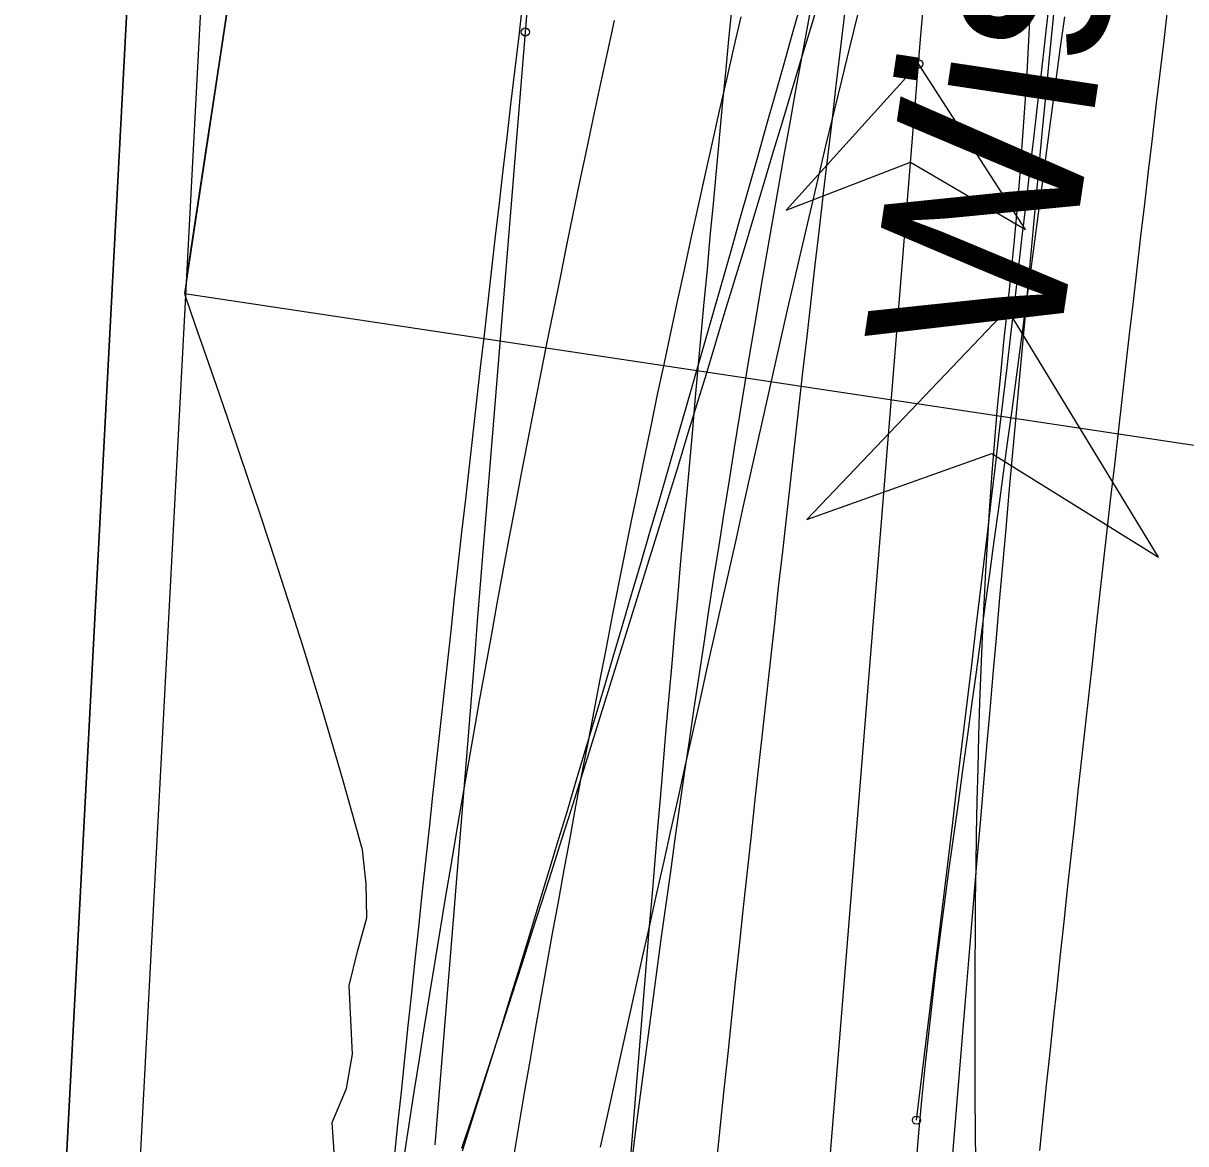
# Model space of a CAD drawing. Extents: x -14 to 1565148, y -25 to 642856.
# Drawn here: x 1564809.71 to 1564821.49, y 636324.19 to 636335.55 of the extents above; entities that cross this region are included whole.
import ezdxf

# ---------------------------------------------------------------- set-up
doc = ezdxf.new("R2010")
doc.units = 0
for name, color, linetype in [('GE_X_Alignment', 7, 'Continuous'), ('MT_P_Drums', 7, 'Continuous'), ('PV_P_Curb', 7, 'Continuous'), ('PV_P_EOP', 7, 'Continuous'), ('PV_P_Saw_Cut_Line', 7, 'Continuous'), ('TR_Turning_Path23', 7, 'Continuous'), ('TR_Turning_Path25', 7, 'Continuous'), ('TR_Turning_Path27', 7, 'Continuous')]:
    doc.layers.add(name, color=color, linetype=linetype)

msp = doc.modelspace()

# ---------------------------------------------------------------- linework, layer by layer
at = {"layer": 'GE_X_Alignment'}
msp.add_line((1564810.897, 636338.359), (1564809.706, 636315.718), dxfattribs=at)
at = {"layer": 'MT_P_Drums'}
for points in [[(1564815.872, 636323.971), (1564815.914, 636324.302), (1564815.957, 636324.634), (1564816, 636324.965), (1564816.044, 636325.296), (1564816.088, 636325.627), (1564816.133, 636325.958), (1564816.178, 636326.289), (1564816.223, 636326.62), (1564816.27, 636326.951), (1564816.316, 636327.282), (1564816.364, 636327.613), (1564816.411, 636327.943), (1564816.46, 636328.274), (1564816.508, 636328.605), (1564816.558, 636328.935), (1564816.608, 636329.265), (1564816.658, 636329.596), (1564816.709, 636329.926), (1564816.761, 636330.256), (1564816.813, 636330.586), (1564816.865, 636330.916), (1564816.918, 636331.246), (1564816.972, 636331.576), (1564817.026, 636331.906), (1564817.081, 636332.235), (1564817.136, 636332.565), (1564817.192, 636332.895), (1564817.249, 636333.224), (1564817.306, 636333.553), (1564817.363, 636333.882), (1564817.422, 636334.212), (1564817.48, 636334.541), (1564817.54, 636334.869), (1564817.6, 636335.198), (1564817.66, 636335.527), (1564817.721, 636335.856)], [(1564815.867, 636324.062), (1564815.893, 636324.396), (1564815.92, 636324.729), (1564815.947, 636325.062), (1564815.974, 636325.395), (1564816.002, 636325.728), (1564816.029, 636326.061), (1564816.057, 636326.395), (1564816.085, 636326.728), (1564816.113, 636327.061), (1564816.141, 636327.394), (1564816.169, 636327.727), (1564816.198, 636328.06), (1564816.226, 636328.393), (1564816.255, 636328.726), (1564816.284, 636329.059), (1564816.313, 636329.392), (1564816.342, 636329.725), (1564816.371, 636330.058), (1564816.401, 636330.391), (1564816.43, 636330.724), (1564816.46, 636331.057), (1564816.49, 636331.39), (1564816.52, 636331.723), (1564816.55, 636332.056), (1564816.58, 636332.388), (1564816.611, 636332.721), (1564816.642, 636333.054), (1564816.672, 636333.387), (1564816.703, 636333.72), (1564816.734, 636334.053), (1564816.766, 636334.385), (1564816.797, 636334.718), (1564816.829, 636335.051), (1564816.86, 636335.384), (1564816.892, 636335.716)]]:
    msp.add_lwpolyline(points, dxfattribs=at)
msp.add_arc((1565559.296, 636264.507), 742.561, 174.081051, 175.904293, dxfattribs=at)
at = {"layer": 'PV_P_Curb'}
for p, q in [((1564815.623, 636361.29), (1564811.341, 636332.81)), ((1564811.341, 636332.81), (1564822.99, 636331.058))]:
    msp.add_line(p, q, dxfattribs=at)
for points in [[(1564811.561, 636332.179), (1564811.454, 636332.486), (1564811.347, 636332.792), (1564811.383, 636333.087), (1564811.427, 636333.381), (1564811.471, 636333.671), (1564811.514, 636333.962), (1564811.558, 636334.251), (1564811.601, 636334.54), (1564811.644, 636334.828), (1564811.688, 636335.118), (1564811.732, 636335.409), (1564811.776, 636335.702)], [(1564819.685, 636332.651), (1564819.72, 636332.983), (1564819.752, 636333.314), (1564819.782, 636333.646), (1564819.81, 636333.979), (1564819.835, 636334.311), (1564819.858, 636334.643), (1564819.88, 636334.976), (1564819.899, 636335.309), (1564819.916, 636335.642)], [(1564816.348, 636327.704), (1564816.421, 636328.03), (1564816.494, 636328.357), (1564816.568, 636328.684), (1564816.641, 636329.012), (1564816.715, 636329.34), (1564816.789, 636329.669), (1564816.863, 636329.998), (1564816.936, 636330.327), (1564817.01, 636330.657), (1564817.084, 636330.988), (1564817.158, 636331.318), (1564817.232, 636331.649), (1564817.306, 636331.981), (1564817.381, 636332.312), (1564817.456, 636332.644), (1564817.532, 636332.976), (1564817.609, 636333.308), (1564817.687, 636333.64), (1564817.765, 636333.973), (1564817.844, 636334.305), (1564817.924, 636334.637), (1564818.004, 636334.97), (1564818.086, 636335.302), (1564818.167, 636335.635)], [(1564819.685, 636332.651), (1564817.652, 636330.52), (1564819.527, 636331.187), (1564821.217, 636330.136), (1564819.685, 636332.651)], [(1564819.363, 636323.996), (1564819.36, 636324.329), (1564819.358, 636324.662), (1564819.357, 636324.996), (1564819.356, 636325.329), (1564819.357, 636325.662), (1564819.358, 636325.996), (1564819.36, 636326.329), (1564819.362, 636326.662), (1564819.366, 636326.996), (1564819.372, 636327.329), (1564819.378, 636327.662), (1564819.386, 636327.995), (1564819.395, 636328.329), (1564819.406, 636328.662), (1564819.418, 636328.995), (1564819.432, 636329.328), (1564819.448, 636329.661), (1564819.466, 636329.994), (1564819.485, 636330.327), (1564819.507, 636330.659), (1564819.531, 636330.992), (1564819.557, 636331.324), (1564819.585, 636331.656), (1564819.616, 636331.988), (1564819.649, 636332.32), (1564819.685, 636332.651)], [(1564812.863, 636324.055), (1564812.838, 636324.407), (1564812.985, 636324.751), (1564813.043, 636325.097), (1564813.026, 636325.446), (1564813.01, 636325.795), (1564813.095, 636326.138), (1564813.19, 636326.479), (1564813.182, 636326.825), (1564813.145, 636327.171), (1564813.049, 636327.521), (1564812.95, 636327.869), (1564812.849, 636328.217), (1564812.746, 636328.562), (1564812.641, 636328.906), (1564812.536, 636329.247), (1564812.428, 636329.587), (1564812.321, 636329.922), (1564812.212, 636330.255), (1564812.104, 636330.584), (1564811.994, 636330.91), (1564811.886, 636331.232), (1564811.777, 636331.551), (1564811.669, 636331.866), (1564811.561, 636332.179)], [(1564815.557, 636324.156), (1564815.628, 636324.475), (1564815.7, 636324.795), (1564815.771, 636325.116), (1564815.843, 636325.437), (1564815.915, 636325.759), (1564815.986, 636326.082), (1564816.059, 636326.405), (1564816.131, 636326.729), (1564816.203, 636327.054), (1564816.276, 636327.379), (1564816.348, 636327.704)]]:
    msp.add_lwpolyline(points, dxfattribs=at)
msp.add_lwpolyline([(1564819.685, 636332.651), (1564817.652, 636330.52), (1564819.527, 636331.187), (1564821.217, 636330.136)], close=True, dxfattribs=at)
msp.add_circle((1564819.685, 636332.651), 0.0417, dxfattribs=at)
msp.add_circle((1564819.685, 636332.651), 0.0417, dxfattribs=at)
at = {"layer": 'PV_P_EOP'}
for p, q in [((1564809.706, 636315.718), (1564810.897, 636338.359)), ((1564810.455, 636315.678), (1564811.646, 636338.319))]:
    msp.add_line(p, q, dxfattribs=at)
at = {"layer": 'PV_P_Saw_Cut_Line'}
for points in [[(1564814.161, 636324.119), (1564814.259, 636324.43), (1564814.356, 636324.741), (1564814.453, 636325.052), (1564814.55, 636325.364), (1564814.647, 636325.676), (1564814.743, 636325.989), (1564814.839, 636326.302), (1564814.934, 636326.615), (1564815.029, 636326.928), (1564815.124, 636327.241), (1564815.219, 636327.555), (1564815.313, 636327.869), (1564815.408, 636328.184), (1564815.501, 636328.498), (1564815.595, 636328.813), (1564815.688, 636329.128), (1564815.781, 636329.443), (1564815.874, 636329.758), (1564815.967, 636330.074), (1564816.059, 636330.39), (1564816.152, 636330.706), (1564816.244, 636331.022), (1564816.335, 636331.339), (1564816.427, 636331.655), (1564816.518, 636331.972), (1564816.609, 636332.289), (1564816.7, 636332.606), (1564816.791, 636332.924), (1564816.882, 636333.241), (1564816.972, 636333.559), (1564817.063, 636333.877), (1564817.153, 636334.195), (1564817.243, 636334.513), (1564817.333, 636334.831), (1564817.423, 636335.15), (1564817.512, 636335.468), (1564817.602, 636335.787)], [(1564818.762, 636324.43), (1564818.803, 636324.762), (1564818.844, 636325.093), (1564818.884, 636325.425), (1564818.925, 636325.756), (1564818.965, 636326.088), (1564819.006, 636326.42), (1564819.046, 636326.751), (1564819.086, 636327.083), (1564819.126, 636327.415), (1564819.166, 636327.746), (1564819.206, 636328.078), (1564819.246, 636328.41), (1564819.286, 636328.741), (1564819.326, 636329.073), (1564819.365, 636329.405), (1564819.405, 636329.736), (1564819.445, 636330.068), (1564819.484, 636330.4), (1564819.523, 636330.732), (1564819.563, 636331.063), (1564819.602, 636331.395), (1564819.641, 636331.727), (1564819.68, 636332.059), (1564819.719, 636332.391), (1564819.758, 636332.722), (1564819.797, 636333.054), (1564819.835, 636333.386), (1564819.874, 636333.718), (1564819.912, 636334.05), (1564819.951, 636334.382), (1564819.989, 636334.713), (1564820.028, 636335.045), (1564820.066, 636335.377), (1564820.104, 636335.709)]]:
    msp.add_lwpolyline(points, dxfattribs=at)
msp.add_circle((1564818.762, 636324.43), 0.0417, dxfattribs=at)
at = {"layer": 'TR_Turning_Path23'}
for points in [[(1564814.154, 636324.145), (1564814.256, 636324.456), (1564814.358, 636324.767), (1564814.46, 636325.079), (1564814.561, 636325.39), (1564814.662, 636325.703), (1564814.763, 636326.015), (1564814.863, 636326.328), (1564814.964, 636326.641), (1564815.064, 636326.954), (1564815.163, 636327.267), (1564815.263, 636327.581), (1564815.362, 636327.895), (1564815.461, 636328.209), (1564815.559, 636328.524), (1564815.658, 636328.838), (1564815.756, 636329.153), (1564815.854, 636329.468), (1564815.952, 636329.783), (1564816.05, 636330.099), (1564816.147, 636330.415), (1564816.244, 636330.731), (1564816.341, 636331.047), (1564816.438, 636331.363), (1564816.535, 636331.68), (1564816.632, 636331.996), (1564816.728, 636332.313), (1564816.824, 636332.63), (1564816.921, 636332.947), (1564817.017, 636333.264), (1564817.113, 636333.582), (1564817.208, 636333.899), (1564817.304, 636334.217), (1564817.4, 636334.535), (1564817.495, 636334.853), (1564817.59, 636335.171), (1564817.686, 636335.49), (1564817.781, 636335.808)], [(1564818.759, 636323.966), (1564818.787, 636324.3), (1564818.818, 636324.634), (1564818.851, 636324.969), (1564818.886, 636325.304), (1564818.923, 636325.639), (1564818.962, 636325.975), (1564819.005, 636326.311), (1564819.049, 636326.643), (1564819.095, 636326.981), (1564819.141, 636327.313), (1564819.187, 636327.644), (1564819.233, 636327.976), (1564819.278, 636328.308), (1564819.324, 636328.64), (1564819.369, 636328.972), (1564819.415, 636329.304), (1564819.46, 636329.636), (1564819.506, 636329.968), (1564819.551, 636330.3), (1564819.596, 636330.632), (1564819.641, 636330.964), (1564819.686, 636331.296), (1564819.731, 636331.628), (1564819.776, 636331.96), (1564819.821, 636332.292), (1564819.865, 636332.625), (1564819.91, 636332.957), (1564819.955, 636333.289), (1564819.999, 636333.621), (1564820.043, 636333.953), (1564820.088, 636334.285), (1564820.132, 636334.617), (1564820.176, 636334.949), (1564820.22, 636335.282), (1564820.265, 636335.614)]]:
    msp.add_lwpolyline(points, dxfattribs=at)
at = {"layer": 'TR_Turning_Path25'}
for points in [[(1564813.47, 636324.05), (1564813.505, 636324.384), (1564813.54, 636324.718), (1564813.575, 636325.052), (1564813.61, 636325.385), (1564813.645, 636325.719), (1564813.681, 636326.053), (1564813.716, 636326.387), (1564813.752, 636326.72), (1564813.788, 636327.054), (1564813.824, 636327.388), (1564813.86, 636327.722), (1564813.896, 636328.055), (1564813.933, 636328.389), (1564813.969, 636328.723), (1564814.006, 636329.056), (1564814.043, 636329.39), (1564814.08, 636329.723), (1564814.117, 636330.057), (1564814.154, 636330.391), (1564814.192, 636330.724), (1564814.229, 636331.058), (1564814.267, 636331.391), (1564814.305, 636331.725), (1564814.342, 636332.058), (1564814.381, 636332.392), (1564814.419, 636332.725), (1564814.457, 636333.059), (1564814.495, 636333.392), (1564814.534, 636333.725), (1564814.573, 636334.059), (1564814.612, 636334.392), (1564814.651, 636334.725), (1564814.69, 636335.059), (1564814.729, 636335.392), (1564814.768, 636335.725)], [(1564820.012, 636324.121), (1564820.047, 636324.453), (1564820.082, 636324.784), (1564820.117, 636325.115), (1564820.152, 636325.446), (1564820.187, 636325.777), (1564820.223, 636326.108), (1564820.259, 636326.439), (1564820.294, 636326.77), (1564820.33, 636327.101), (1564820.366, 636327.432), (1564820.402, 636327.764), (1564820.439, 636328.095), (1564820.475, 636328.426), (1564820.512, 636328.757), (1564820.549, 636329.088), (1564820.585, 636329.418), (1564820.622, 636329.749), (1564820.659, 636330.08), (1564820.697, 636330.411), (1564820.734, 636330.742), (1564820.772, 636331.073), (1564820.809, 636331.404), (1564820.847, 636331.735), (1564820.885, 636332.066), (1564820.923, 636332.396), (1564820.961, 636332.727), (1564821, 636333.058), (1564821.038, 636333.389), (1564821.077, 636333.72), (1564821.115, 636334.05), (1564821.154, 636334.381), (1564821.193, 636334.712), (1564821.232, 636335.043), (1564821.272, 636335.373), (1564821.311, 636335.704)], [(1564813.568, 636324.055), (1564813.619, 636324.386), (1564813.67, 636324.717), (1564813.722, 636325.048), (1564813.775, 636325.378), (1564813.828, 636325.709), (1564813.882, 636326.039), (1564813.936, 636326.37), (1564813.991, 636326.7), (1564814.047, 636327.03), (1564814.103, 636327.36), (1564814.16, 636327.69), (1564814.217, 636328.02), (1564814.275, 636328.35), (1564814.333, 636328.68), (1564814.392, 636329.009), (1564814.452, 636329.339), (1564814.512, 636329.668), (1564814.573, 636329.998), (1564814.634, 636330.327), (1564814.696, 636330.656), (1564814.759, 636330.985), (1564814.822, 636331.314), (1564814.886, 636331.642), (1564814.95, 636331.971), (1564815.015, 636332.299), (1564815.081, 636332.628), (1564815.148, 636332.956), (1564815.215, 636333.284), (1564815.282, 636333.612), (1564815.35, 636333.94), (1564815.419, 636334.268), (1564815.489, 636334.595), (1564815.559, 636334.923), (1564815.63, 636335.25), (1564815.702, 636335.577)]]:
    msp.add_lwpolyline(points, dxfattribs=at)
msp.add_arc((1565637.52, 636238.302), 825.25, 172.895906, 176.145511, dxfattribs=at)
at = {"layer": 'TR_Turning_Path27'}
msp.add_line((1564815.83, 636298.644), (1564818.784, 636335.137), dxfattribs=at)
for points in [[(1564818.784, 636335.137), (1564818.811, 636335.469), (1564818.84, 636335.801), (1564818.871, 636336.133)], [(1564814.797, 636335.46), (1564814.824, 636335.795)], [(1564814.679, 636324.059), (1564814.733, 636324.383), (1564814.789, 636324.706), (1564814.845, 636325.029), (1564814.901, 636325.352), (1564814.958, 636325.675), (1564815.015, 636325.998), (1564815.073, 636326.321), (1564815.132, 636326.644), (1564815.191, 636326.966), (1564815.25, 636327.288), (1564815.31, 636327.611), (1564815.37, 636327.933), (1564815.432, 636328.255), (1564815.493, 636328.576), (1564815.555, 636328.898), (1564815.618, 636329.219), (1564815.681, 636329.541), (1564815.745, 636329.862), (1564815.809, 636330.183), (1564815.874, 636330.504), (1564815.939, 636330.824), (1564816.005, 636331.145), (1564816.071, 636331.465), (1564816.138, 636331.786), (1564816.206, 636332.106), (1564816.274, 636332.426), (1564816.342, 636332.745), (1564816.412, 636333.065), (1564816.481, 636333.384), (1564816.552, 636333.703), (1564816.623, 636334.022), (1564816.694, 636334.341), (1564816.766, 636334.66), (1564816.839, 636334.978), (1564816.912, 636335.297), (1564816.986, 636335.615)], [(1564813.884, 636324.18), (1564813.911, 636324.512), (1564813.938, 636324.843), (1564813.964, 636325.175), (1564813.991, 636325.507), (1564814.018, 636325.839), (1564814.045, 636326.17), (1564814.072, 636326.502), (1564814.099, 636326.834), (1564814.125, 636327.166), (1564814.152, 636327.498), (1564814.179, 636327.829), (1564814.206, 636328.161), (1564814.233, 636328.493), (1564814.26, 636328.825), (1564814.287, 636329.156), (1564814.313, 636329.488), (1564814.34, 636329.82), (1564814.367, 636330.152), (1564814.394, 636330.483), (1564814.421, 636330.815), (1564814.448, 636331.147), (1564814.475, 636331.479), (1564814.501, 636331.81), (1564814.528, 636332.142), (1564814.555, 636332.474), (1564814.582, 636332.806), (1564814.609, 636333.137), (1564814.636, 636333.469), (1564814.662, 636333.801), (1564814.689, 636334.133), (1564814.716, 636334.464), (1564814.743, 636334.796), (1564814.77, 636335.128), (1564814.797, 636335.46)], [(1564818.784, 636335.137), (1564817.442, 636333.654), (1564818.703, 636334.14), (1564819.869, 636333.457), (1564818.784, 636335.137)]]:
    msp.add_lwpolyline(points, dxfattribs=at)
msp.add_lwpolyline([(1564818.784, 636335.137), (1564817.442, 636333.654), (1564818.703, 636334.14), (1564819.869, 636333.457)], close=True, dxfattribs=at)
for centre in [(1564814.797, 636335.46), (1564814.797, 636335.46), (1564818.784, 636335.137), (1564818.784, 636335.137)]:
    msp.add_circle(centre, 0.0417, dxfattribs=at)

# ---------------------------------------------------------------- texts
at = {"layer": 'PV_P_Curb'}
msp.add_text('WisDOT OSOW 2010 (US)', height=1.96333, rotation=81.4485, dxfattribs=at).set_placement((1564820.175, 636332.075))

doc.saveas('drawing.dxf')
